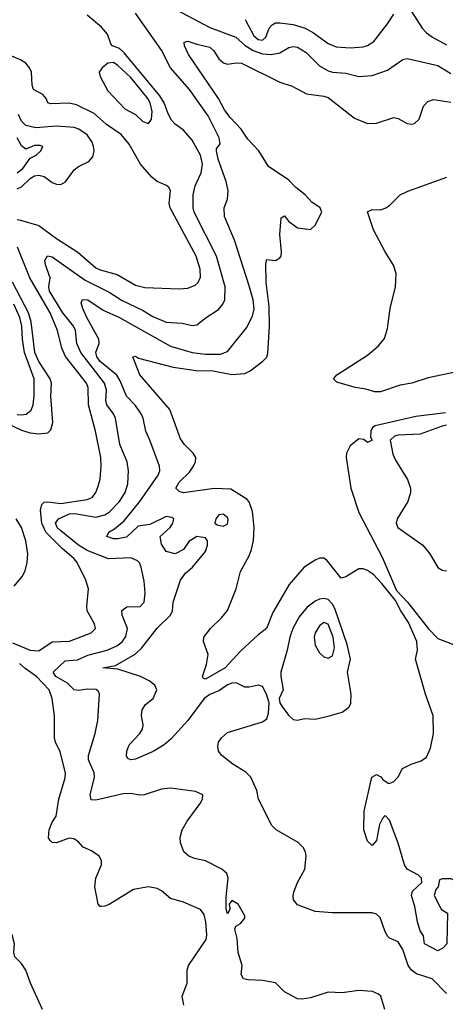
# Model space of a CAD drawing. Header units: inches. Extents: x 884549 to 1028252, y 526810 to 653624.
# Tile 521 of 656: x 962522 to 964464, y 599553 to 604049. Entities that reach past the tile are written whole.
import ezdxf

# ---------------------------------------------------------------- set-up
doc = ezdxf.new("R2010")
doc.units = ezdxf.units.IN
doc.header["$MEASUREMENT"] = 0
doc.layers.add('A9569', color=7, linetype='Continuous')
doc.layers.add('A9660', color=7, linetype='Continuous')

msp = doc.modelspace()

# ---------------------------------------------------------------- linework, layer by layer
at = {"layer": 'A9569', "color": 5}
for points, elevation in [([(962626, 599530), (962571.8, 599650), (962549.8, 599709.8), (962530, 599739.7), (962500.7, 599770), (962495.4, 599790), (962498.5, 599830), (962488.5, 599870), (962470.5, 599890.5), (962443.9, 599903.9), (962327.6, 599930), (962303, 599950), (962286.3, 599990), (962285.5, 600000)], 2220), ([(962896.2, 600000), (962890, 599999.6), (962889.6, 600000)], 2180), ([(963271.7, 599550), (963263.9, 599590), (963286.3, 599650), (963286, 599710), (963292, 599730), (963373.7, 599850), (963376.4, 599870), (963372.3, 599930), (963364, 599964), (963346.8, 599986.8), (963316, 600000)], 2180), ([(963480, 600000), (963482, 599990), (963470, 599966), (963464, 599990), (963464.1, 600000)], 2160), ([(964188.6, 599530), (964170.5, 599590), (964159.4, 599599.4), (964132, 599612), (964070, 599617), (963993.8, 599606.2), (963930, 599608.2), (963850, 599582.5), (963810, 599577), (963790, 599579.1), (963730.8, 599610), (963690, 599651.2), (963630, 599662), (963564.9, 599664.9), (963543.6, 599670), (963533.5, 599690), (963536.8, 599730), (963518.9, 599790), (963514.3, 599854.3), (963504.1, 599895.9), (963508, 599910), (963530, 599922.8), (963550, 599946), (963550, 599958), (963525.2, 600000)], 2160), ([(964470, 599602), (964404.5, 599670), (964332.5, 599692.5), (964309.9, 599709.9), (964295.4, 599730), (964270, 599802.9), (964250, 599838), (964210, 599855.1), (964202.6, 599862.6), (964190, 599884), (964168, 599950), (964150, 599965.4), (964130, 599971), (963950, 599970.8), (963870, 599977.6), (963809.9, 600000)], 2140), ([(964439.5, 600000), (964446.4, 599986.4), (964474, 599970), (964472, 599830), (964454, 599810), (964430, 599798), (964369.3, 599829.3), (964365.6, 599865.6), (964350, 599888.7), (964337, 599930), (964325, 600000)], 2120)]:
    msp.add_lwpolyline(points, dxfattribs=dict(at, elevation=elevation))
at = {"layer": 'A9660', "color": 5}
for points, elevation in [([(963157.1, 604137.1), (963390, 604013.2), (963507.9, 603970), (963551.5, 603931.5), (963588.4, 603908.4), (963630, 603893.8), (963670.4, 603889.6), (963710, 603897.7), (963750, 603922), (963770, 603926.8), (963790, 603923.9), (963830, 603900.1), (963890, 603839.1), (963930, 603815.8), (963950, 603810.1), (964010, 603805), (964070, 603790.1), (964130, 603795.1), (964200.6, 603819.4), (964270, 603868), (964290, 603872.4), (964430, 603839.8), (964490, 603804)], 2140), ([(963464.1, 600000), (963464.8, 600044.8), (963473.3, 600130), (963466.9, 600150), (963444.2, 600170), (963370, 600208.5), (963319.3, 600219.3), (963294.5, 600230), (963271.6, 600250), (963255.8, 600290), (963254.5, 600314.5), (963263.5, 600350), (963287, 600390), (963345.4, 600470), (963356.9, 600490), (963358, 600510), (963324.4, 600524.4), (963210, 600540.3), (963170, 600535), (963090, 600509.8), (963068.8, 600508.8), (963030, 600516), (962993.9, 600513.9), (962870, 600485.5), (962847.8, 600487.8), (962844.5, 600510), (962863.6, 600590), (962861.6, 600610), (962836.7, 600670), (962835.6, 600690), (962866.8, 600790), (962879.3, 600850), (962887.1, 600970), (962882, 600982), (962871.1, 600991.1), (962830, 600993), (962790, 600986), (962770, 600989.9), (962739.6, 601019.6), (962686.6, 601050), (962674.7, 601070), (962730, 601121.8), (962786.6, 601126.6), (962832.8, 601147.2), (962921.5, 601170), (962964.8, 601190), (962990, 601208.8), (963006.4, 601233.6), (963013.4, 601270), (962989.9, 601330), (962988.2, 601351.8), (963011.7, 601368.3), (963072.2, 601370), (963090.7, 601389.3), (963094.5, 601430), (963090, 601485.1), (963076.6, 601550), (963069.1, 601569.1), (963059.1, 601579.1), (963030, 601591.6), (962927.5, 601587.5), (962830, 601624.9), (962790, 601650.3), (962710, 601715.5), (962693.2, 601730), (962687.1, 601747.1), (962686.2, 601750), (962698.6, 601770), (962750, 601793.1), (962773.9, 601793.9), (962870, 601777.6), (962910, 601787.7), (962930, 601800.8), (962978.2, 601850), (963004.2, 601890), (963015.9, 601930), (963019, 601990), (963013, 602030), (962979.1, 602110), (962959, 602230), (962949.9, 602250), (962920.4, 602290), (962915.8, 602310), (962917.9, 602357.9), (962909.9, 602390), (962800.8, 602530), (962783.5, 602570), (962777.2, 602630), (962768.4, 602650), (962719.3, 602710), (962658.8, 602810), (962655, 602830), (962661.3, 602870), (962639.5, 602930), (962637.1, 602950), (962649.2, 602970.8), (962670, 602966), (962820.3, 602860.3), (962930, 602804.8), (962990, 602767.2), (963082.2, 602722.2), (963130, 602693.5), (963190, 602667.9), (963263.4, 602663.4), (963310, 602652.6), (963330, 602655.6), (963373.3, 602690), (963430, 602726.5), (963449.8, 602750), (963458.1, 602770), (963459.9, 602830), (963420.4, 602970), (963318.5, 603170), (963314.1, 603190), (963313.3, 603250), (963323.2, 603290), (963350, 603350.4), (963356.9, 603390), (963348, 603430), (963310, 603498.7), (963270, 603544.3), (963232.1, 603572.1), (963215.5, 603590), (963199.6, 603619.6), (963181.7, 603670), (963162, 603702), (962998.6, 603898.6), (962977.9, 603917.9), (962945.7, 603930), (962938.3, 603938.3), (962922.5, 603982.5), (962895.8, 604015.8), (962829.9, 604069.9)], 2160), ([(963809.9, 600000), (963790, 600007.4), (963772.3, 600030), (963769.9, 600050), (963774.6, 600070), (963790, 600108.9), (963822.8, 600170), (963829.8, 600230), (963825.8, 600250), (963815.8, 600270), (963792.8, 600292.8), (963692.3, 600350), (963672.4, 600370), (963611.8, 600490), (963605.1, 600530), (963576.4, 600590), (963553.7, 600613.7), (963495.4, 600650), (963444.7, 600690), (963429.6, 600710), (963426, 600730), (963429.6, 600750), (963442.9, 600770), (963470, 600794.9), (963630, 600842.7), (963650, 600857.1), (963657.8, 600882.2), (963660.3, 600930), (963649, 600970), (963630, 601004.8), (963610, 601011.3), (963570, 601001.5), (963550, 601002), (963510, 601022), (963490, 601020.3), (963470, 601012.1), (963433.5, 600986.5), (963390, 600968.1), (963364.4, 600950), (963289.2, 600850), (963213.9, 600766.1), (963182, 600738), (963131.5, 600708.5), (963050, 600672.9), (963029.3, 600670), (963016.3, 600676.3), (963010, 600686.6), (963011.5, 600710), (963021.7, 600738.3), (963070.3, 600789.7), (963082.7, 600810), (963086.4, 600830), (963078.5, 600870), (963081.4, 600898.6), (963097, 600923), (963130.6, 600950), (963147.8, 600990), (963139.6, 601010), (963113, 601030), (963073.3, 601050), (962970, 601084.1), (962901.2, 601090), (962959.6, 601100.4), (963048.4, 601151.6), (963079.2, 601180.8), (963150, 601270.2), (963211.1, 601330), (963219.7, 601350), (963222.4, 601390), (963256.4, 601490), (963278.2, 601521.8), (963311.1, 601550), (963370, 601620.5), (963378.7, 601650), (963379.3, 601670), (963370, 601684), (963330, 601689.2), (963293.7, 601666.3), (963270.4, 601629.6), (963232, 601610), (963190, 601621.2), (963170, 601654), (963163.7, 601690), (963209.5, 601730.5), (963221.2, 601750), (963225.2, 601770), (963216.6, 601776.6), (963190, 601780.4), (963116.3, 601743.7), (963063.5, 601736.5), (963010, 601687), (962970, 601678.2), (962950, 601679.5), (962919.6, 601690), (962929.7, 601710), (962955.4, 601724.6), (962998.5, 601761.5), (963071, 601849), (963153.7, 601970), (963161.1, 601990), (963160.7, 602010), (963116.8, 602130), (963097.3, 602170), (963085.2, 602230), (963076.9, 602250), (963050, 602287.7), (963009.6, 602329.6), (962981, 602401), (962965.8, 602425.8), (962890, 602488.9), (962874.4, 602510), (962869.3, 602530.7), (962884.7, 602570), (962883.2, 602590), (962828.9, 602690), (962809.9, 602730), (962802.9, 602757.1), (962808.1, 602771.9), (962832.4, 602770), (962902.6, 602722.6), (962977.8, 602690), (963210, 602558.9), (963310, 602529.2), (963370, 602522.3), (963438.4, 602521.6), (963470, 602534.2), (963557.3, 602642.7), (963584.7, 602695.3), (963592.6, 602727.4), (963588.3, 602770), (963570, 602834.3), (963502.3, 603042.3), (963456.5, 603150), (963455.5, 603190), (963471, 603229), (963474.2, 603270), (963464.7, 603310), (963427.6, 603412.4), (963419.6, 603450), (963421, 603459), (963437.4, 603482.6), (963431.9, 603510), (963382.4, 603610), (963297.1, 603730), (963209.8, 603829.8), (963168.9, 603910), (963050, 604079.4)], 2140), ([(963550.5, 604050.5), (963590, 603974.8), (963610, 603958.3), (963630, 603955.6), (963644.9, 603970), (963661.1, 604010), (963673.7, 604026.3), (963690, 604034.4), (963710, 604034.4), (963770, 604027.3), (963825.2, 604010), (963863, 603990), (963930, 603939.8), (963966, 603926), (964030, 603920.1), (964090, 603925.3), (964110, 603931), (964137.8, 603950), (964200.9, 604030), (964230, 604074.9)], 2160), ([(964310, 604086.4), (964359.6, 604010), (964378.3, 603990), (964406.3, 603970), (964470, 603935.1)], 2160), ([(964325, 600000), (964324.2, 600004.2), (964309.9, 600050), (964315.1, 600070), (964358, 600110), (964355.3, 600130), (964342.5, 600142.5), (964290, 600169.8), (964278, 600190), (964249.8, 600289.8), (964210, 600394), (964190, 600415.3), (964178, 600402), (964164.9, 600375.1), (964150, 600302), (964130, 600278), (964110, 600298), (964093.2, 600350), (964094.6, 600434.6), (964128.7, 600590), (964150, 600602), (964170, 600592), (964179.6, 600579.6), (964203.6, 600563.6), (964210, 600562), (964230, 600571.3), (964250, 600592), (964269, 600630), (964309, 600650), (964354.9, 600665.1), (964378, 600682), (964397, 600723), (964411.4, 600790), (964409.8, 600870), (964374.2, 600970), (964327.9, 601130), (964337.6, 601170), (964334.3, 601210), (964296.9, 601296.9), (964261.5, 601350), (964237, 601397), (964175.2, 601475.2), (964136.1, 601516.1), (964110, 601533.8), (964090, 601541.1), (964070, 601542), (964010, 601505.2), (963990, 601499.5), (963922.5, 601582.5), (963910, 601589.8), (963890, 601589.8), (963870, 601580.7), (963819.7, 601550), (963751.5, 601470), (963677.1, 601342.9), (963648.5, 601270), (963610, 601240.5), (963530, 601165.3), (963459.7, 601090), (963370, 601038.3), (963360.9, 601040.9), (963356.3, 601050), (963374.5, 601105.5), (963382.6, 601150), (963361.6, 601210), (963363, 601230), (963392.6, 601270), (963442.4, 601317.6), (963470, 601352), (963510, 601450.5), (963530.5, 601530), (963570, 601601.6), (963580.8, 601630), (963588.8, 601671.2), (963591.6, 601730), (963584.3, 601804.3), (963570, 601847.3), (963559.2, 601859.2), (963485.5, 601905.5), (963410, 601908.9), (963270, 601889.6), (963250, 601894.8), (963234.8, 601910), (963250, 601937.8), (963296.6, 601983.4), (963315.2, 602010), (963324.2, 602030), (963325.5, 602050), (963314, 602070), (963274.2, 602110), (963255.7, 602135.7), (963208, 602270), (963070, 602427.8), (963039, 602510), (963050, 602512.9), (963064.4, 602504.4), (963222.1, 602462.1), (963327.9, 602447.9), (963405.2, 602445.2), (963490, 602428.9), (963550, 602433.5), (963573.9, 602446.1), (963632.1, 602490), (963650, 602507.9), (963654.7, 602525.3), (963662.9, 602650), (963660, 602740), (963646.8, 602850), (963645.6, 602934.4), (963650, 602954), (963690, 602950.4), (963710, 602962), (963714.7, 602970), (963717.3, 602990), (963709.1, 603069.1), (963716, 603144), (963730, 603154), (963748.9, 603128.9), (963790, 603098.8), (963848.9, 603091.1), (963870, 603111.3), (963900.9, 603170), (963893.3, 603190), (963855.8, 603215.8), (963825.1, 603250), (963782.9, 603282.9), (963750, 603316.4), (963658.3, 603378.3), (963613.2, 603450), (963563.2, 603503.2), (963532.2, 603550), (963482.7, 603602.7), (963457.2, 603637.2), (963429.4, 603690), (963292.8, 603890), (963274.3, 603930), (963273.1, 603946.9), (963290, 603951.5), (963330, 603937), (963390, 603923.5), (963407.6, 603907.6), (963431, 603871), (963451.9, 603851.9), (963470, 603846.3), (963510, 603851.7), (963534, 603850), (963710, 603764.7), (963765.3, 603745.3), (963830.8, 603710.8), (963910, 603700.5), (963930, 603693.4), (964050, 603599.7), (964110, 603574.9), (964150, 603576.5), (964230, 603603.2), (964250, 603598.5), (964290, 603574.9), (964310, 603571.5), (964324.2, 603575.8), (964344.7, 603595.3), (964365.2, 603654.8), (964384.8, 603675.2), (964410, 603684.4), (964490, 603672.5)], 2120), ([(962510, 603136.3), (962525.4, 603134.6), (962609.2, 603110), (962690.1, 603050), (962787.5, 602987.5), (962870, 602916.8), (962890, 602906.4), (962966.3, 602886.3), (963050, 602836.8), (963093.1, 602826.9), (963250, 602819.8), (963290, 602823.2), (963323.4, 602836.6), (963337.4, 602850), (963346.7, 602873.3), (963346, 602910), (963327.3, 602970), (963208.9, 603190), (963204.6, 603210), (963209.9, 603270), (963202.7, 603282.7), (963192.9, 603292.9), (963150, 603310), (963125.8, 603330), (963074.2, 603390), (963021.6, 603481.6), (962985.1, 603525.1), (962917.7, 603570), (962861.6, 603621.6), (962780.9, 603660.9), (962747.6, 603667.6), (962664.4, 603664.4), (962650, 603669.6), (962642.7, 603690), (962627.8, 603707.8), (962585.9, 603730), (962578.8, 603750), (962575.7, 603810), (962567.4, 603830), (962549.9, 603850), (962526.3, 603866.3), (962468.1, 603890)], 2180), ([(962510, 603277), (962530, 603285.6), (962570, 603324.5), (962590, 603335.9), (962610, 603340), (962633.1, 603333.1), (962670, 603306.4), (962690, 603297.9), (962710, 603297.4), (962730.5, 603309.5), (962770, 603363.8), (962790, 603378.6), (962838.3, 603401.7), (962856.7, 603423.3), (962861.5, 603450), (962859.1, 603470), (962852.5, 603490), (962830, 603523.9), (962791.3, 603550), (962770, 603556.9), (962690, 603562.8), (962595.1, 603555.1), (962550, 603565.5), (962530, 603586.1), (962516.3, 603616.3)], 2220), ([(962510, 603350.6), (962537, 603370), (962570, 603417.3), (962597.2, 603430), (962619, 603450), (962628, 603470), (962615.1, 603475.1), (962590, 603474.5), (962550, 603458), (962530, 603473), (962510, 603509.8)], 2240), ([(964510, 602439.8), (964385.9, 602414.1), (964312.4, 602390), (964259.1, 602380.9), (964169.4, 602349.4), (964142.7, 602350), (964102.2, 602362.2), (964052.7, 602370), (963970, 602394.5), (963954.5, 602410), (963970, 602427.7), (964110, 602518), (964159.5, 602560.5), (964186.4, 602593.6), (964200.9, 602639.1), (964212.4, 602730), (964237.9, 602830), (964240.6, 602890), (964228.1, 602928.1), (964190, 602988.9), (964137.5, 603090), (964110, 603172), (964130, 603182), (964170, 603181.7), (964190, 603188.9), (964210, 603200.9), (964258, 603250), (964293.8, 603266.2), (964470.8, 603330.8)], 2080), ([(962490, 601203.2), (962570, 601170.1), (962610, 601167.3), (962670, 601208.7), (962750, 601212.1), (962848.2, 601250), (962868.5, 601270), (962863.1, 601290), (962829.9, 601350), (962827.9, 601372.1), (962836.2, 601450), (962824.7, 601490), (962784.7, 601570), (962770, 601587.8), (962715.4, 601635.4), (962641.1, 601710), (962623.5, 601750), (962616.7, 601810), (962623.9, 601836.1), (962634.1, 601845.9), (962650, 601848.2), (962710, 601840.4), (962830, 601858.4), (962852.2, 601867.8), (962868.9, 601890), (962880.8, 601919.2), (962889.2, 601950.8), (962894.2, 602010), (962892.5, 602050), (962868.1, 602170), (962835.8, 602290), (962833.9, 602370), (962826.9, 602390), (962731.8, 602511.8), (962714.5, 602550), (962694.6, 602630), (962661.9, 602710), (962568.6, 602870), (962512.3, 603010)], 2180), ([(962470, 602203.8), (962530, 602175.1), (962570, 602162.4), (962610, 602158.8), (962650, 602163), (962664.2, 602175.8), (962673.3, 602210), (962663.8, 602330), (962667.3, 602390), (962661.9, 602410), (962609, 602489), (962591.8, 602530), (962575.2, 602670), (962562.7, 602710), (962490, 602851)], 2220), ([(962510, 602246.9), (962530, 602245.5), (962551.4, 602248.6), (962573.8, 602266.2), (962583.6, 602290), (962588.3, 602331.7), (962588.4, 602410), (962544.8, 602530), (962535.1, 602590), (962532.6, 602650), (962523.3, 602690), (962494.8, 602750)], 2240), ([(964465.6, 602254.4), (964330, 602237), (964144.9, 602195.1), (964132.7, 602187.3), (964124.2, 602170), (964123.6, 602143.6), (964130, 602129.4), (964110, 602118), (964092.1, 602132.1), (964070, 602135.6), (964030, 602103.5), (964013.6, 602070), (964012.3, 602050), (964034, 601910), (964070, 601798.7), (964175.7, 601595.7), (964242.4, 601442.4), (964292.5, 601390), (964388.5, 601268.5), (964430, 601224.4), (964510, 601193.8)], 2120), ([(964470, 602197.4), (964450, 602192.6), (964350, 602157.2), (964250, 602152.1), (964232.3, 602147.7), (964213.5, 602130), (964225.6, 602065.6), (964237.6, 602037.6), (964291.7, 601950), (964305, 601910), (964306.3, 601890), (964293.3, 601850), (964245.5, 601770), (964240.8, 601750), (964247.8, 601730), (964361.3, 601650), (964394, 601610), (964430, 601548), (964450, 601536.4), (964470, 601532.7)], 2140), ([(962497.4, 601462.6), (962532.9, 601507.1), (962547.4, 601532.6), (962556.8, 601570), (962559.3, 601610), (962550.4, 601669.6), (962530.5, 601730), (962505.5, 601770)], 2220), ([(962889.6, 600000), (962880.5, 600010), (962864.7, 600090), (962869.9, 600130), (962895, 600190), (962894.8, 600210), (962884.4, 600230), (962850, 600254.8), (962811.2, 600271.2), (962790, 600295.1), (962769.7, 600309.7), (962748.5, 600311.5), (962690, 600290.7), (962670, 600292), (962660.7, 600300.7), (962654, 600314), (962656.8, 600350), (962670, 600384.4), (962688, 600412), (962700.6, 600490), (962730, 600587.7), (962731.9, 600610), (962706.9, 600706.9), (962685, 600750), (962680.3, 600770), (962681.5, 600870), (962671.1, 600950), (962656.2, 600990), (962598.8, 601050), (962546.7, 601086.7), (962521.8, 601110)], 2180), ([(964542, 600000), (964538, 600010), (964538, 600070), (964520.4, 600100.4), (964506, 600110), (964502, 600122), (964490, 600126), (964450, 600126), (964438, 600122), (964432, 600090), (964422, 600078), (964414, 600050), (964439.5, 600000)], 2120), ([(963316, 600000), (963270, 600019.8), (963210, 600035.9), (963170, 600072.1), (963150, 600082.6), (963110, 600089.1), (963041.9, 600078.1), (962930, 600009.1), (962910, 600000.9), (962896.2, 600000)], 2180), ([(963525.2, 600000), (963519.3, 600010), (963490, 600028), (963478, 600010), (963480, 600000)], 2160)]:
    msp.add_lwpolyline(points, dxfattribs=dict(at, elevation=elevation))
for points, elevation in [([(962950, 603854.5), (962924.1, 603850), (962898.2, 603830), (962885.3, 603810), (962889.2, 603789.2), (962924.7, 603724.7), (963001.6, 603641.6), (963050, 603615.8), (963084.1, 603584.1), (963110, 603575.6), (963124.4, 603595.6), (963126.1, 603630), (963118, 603670), (963107.6, 603690), (963030, 603786), (962970, 603840.5)], 2180), ([(963450, 601791.1), (963430.9, 601789.1), (963418, 601770), (963412, 601750), (963422.8, 601742.8), (963450, 601737.3), (963470, 601745.5), (963473.4, 601766.6), (963470, 601775.6)], 2140), ([(963910, 601406.7), (963890, 601403.9), (963870, 601394), (963833.8, 601366.2), (963797.6, 601322.4), (963768.6, 601270), (963754.4, 601230), (963742.7, 601170), (963714.1, 601070), (963713.5, 601050), (963725, 600990), (963706.7, 600950), (963709, 600930), (963721.8, 600910), (963750, 600872.2), (963770, 600853.4), (963790, 600850.8), (963822, 600858), (963870, 600856), (963930, 600869.2), (963993.1, 600886.9), (964024.5, 600910), (964033.3, 600926.7), (964035.6, 600970), (964018.1, 601070), (964031.5, 601130), (964016.3, 601196.3), (963960.2, 601360.2), (963950, 601380.7), (963930, 601402.2)], 2140), ([(963910, 601296.8), (963890, 601281.2), (963870.9, 601250), (963865.7, 601230), (963870, 601193), (963890, 601158.7), (963910, 601140.4), (963930, 601134.4), (963950, 601144.9), (963959.5, 601180.5), (963952.6, 601230), (963930, 601289.8)], 2160)]:
    msp.add_lwpolyline(points, close=True, dxfattribs=dict(at, elevation=elevation))

doc.saveas('drawing.dxf')
